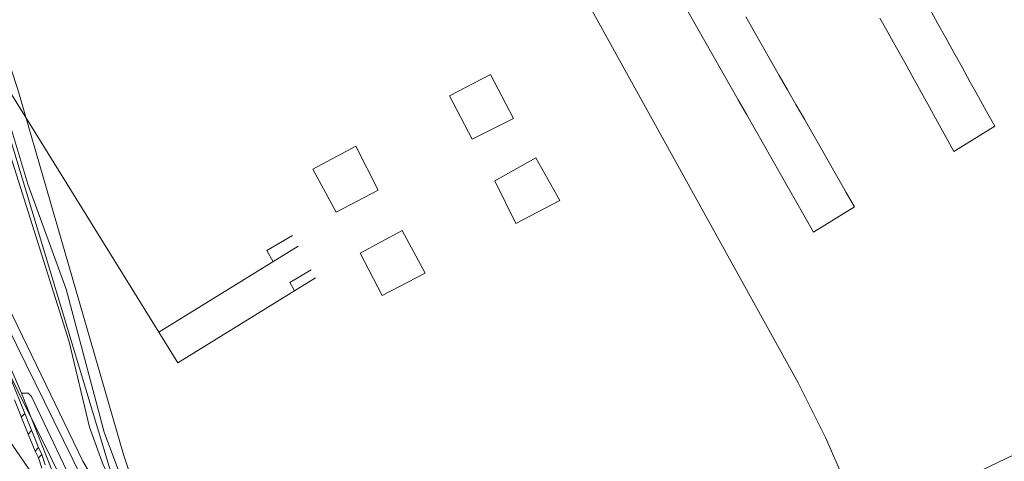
# Model space of a CAD drawing. Header units: metres. Extents: x 92810 to 93633, y 464687 to 465459.
# Tile 312 of 325: x 93518 to 93539, y 465253 to 465263. Entities that reach past the tile are written whole.
import ezdxf
from ezdxf.lldxf.tags import DXFTag

# ---------------------------------------------------------------- set-up
doc = ezdxf.new("R2010")
doc.units = ezdxf.units.M
for name, color, linetype, lineweight, transparency in [('B-OI-KL-DATA_KPN-G', 90, 'SI_B_DATA_KPN', 18, 0.4), ('B-OI-KL-DATA_LIANDER-G', 90, 'SI_B_DATA_LIANDER', 18, 0.4), ('B-OI-KL-ET_HS_LIANDER-G', 10, 'SI_B_ET_HS_LIANDON', 18, 0.4), ('B-OI-KL-ET_LS_LIANDER-G', 190, 'SI_B_ET_LS_LIANDER', 18, 0.4), ('B-OI-KL-ET_MS_LIANDER-G', 130, 'SI_B_ET_MS_LIANDER', 18, 0.4), ('B-WE-KL-DATA-G', 90, 'KL-DATA-N', 18, 0.4), ('B-WE-KL-ET_LS-G', 190, 'KL-LS-N', 18, 0.4)]:
    doc.layers.add(name, color=color, linetype=linetype, lineweight=lineweight, transparency=transparency)
doc.styles.get("Standard").update_dxf_attribs({"font": 'isocp.shx'})
tags = doc.linetypes.add('KL-DATA-N', pattern='A,4,-1,[101,NLCS.SHX,S=0.5,R=0,X=0,Y=0],-1,4,-1,["D",Standard,S=1,R=0,X=-0.25,Y=-0.5],-1.5', length=12.5).pattern_tags.tags
tags[18] = DXFTag(74, 10)
tags = doc.linetypes.add('KL-LS-N', pattern='A,4,-1,[103,NLCS.SHX,S=0.75,R=0,X=0,Y=0],-1,4,-1,["L",Standard,S=1,R=0,X=0,Y=-0.5],-2', length=13).pattern_tags.tags
tags[18] = DXFTag(74, 10)
doc.linetypes.add('SI_B_DATA_KPN', pattern='A,5,-2,["KPN",Standard,S=1.5,R=0,X=-0.51,Y=-0.75],-8', length=15)
doc.linetypes.add('SI_B_DATA_LIANDER', pattern='A,5,-2,["LI-DATA",Standard,S=1.5,R=0,X=-0.51,Y=-0.75],-11', length=18)
doc.linetypes.add('SI_B_ET_HS_LIANDON', pattern='A,5,-2,["LI-HS",Standard,S=1.5,R=0,X=-0.51,Y=-0.75],-10', length=17)
doc.linetypes.add('SI_B_ET_LS_LIANDER', pattern='A,5,-2,["LI-LS",Standard,S=1.5,R=0,X=-0.51,Y=-0.75],-10', length=17)
doc.linetypes.add('SI_B_ET_MS_LIANDER', pattern='A,5,-2,["LI-MS",Standard,S=1.5,R=0,X=-0.51,Y=-0.75],-10', length=17)

msp = doc.modelspace()

# ---------------------------------------------------------------- linework, layer by layer
at = {"layer": 'B-OI-KL-DATA_KPN-G', "flags": 128}
msp.add_lwpolyline([(93508.893, 465267.179), (93509.75, 465265.393), (93510.036, 465264.964), (93518.75, 465252.321), (93519.679, 465250.821), (93520.464, 465249.607), (93520.607, 465249.25), (93520.607, 465249.107)], dxfattribs=at)
at = {"layer": 'B-OI-KL-DATA_LIANDER-G', "flags": 128}
for points in [[(93501.679, 465287.107), (93501.893, 465287.107), (93502.036, 465286.964), (93503.107, 465285.75), (93503.893, 465284.25), (93504.25, 465283.75), (93510.25, 465274.393), (93514.679, 465267.536), (93515.25, 465266.464), (93515.821, 465265.679), (93516.607, 465264.464), (93516.821, 465263.75), (93516.964, 465263.536), (93517.607, 465262.036), (93517.893, 465261.179), (93520.107, 465253.536), (93520.536, 465252.25), (93521.393, 465249.964), (93521.607, 465249.607), (93521.964, 465248.75)], [(93505.536, 465280.75), (93508.679, 465275.964), (93509.821, 465274.107), (93515.25, 465265.75), (93515.75, 465264.893), (93516.75, 465262.893), (93518.964, 465255.893), (93519.393, 465254.107), (93519.679, 465253.321), (93519.893, 465252.893), (93519.893, 465252.75), (93519.821, 465252.679)], [(93515.821, 465260.107), (93515.964, 465260.107), (93516.036, 465260.036), (93519.25, 465253.393), (93519.679, 465252.679), (93519.821, 465252.679)], [(93515.893, 465259.607), (93517.964, 465254.821)], [(93517.964, 465254.821), (93518.107, 465254.821), (93518.179, 465254.75), (93520.179, 465250.536), (93520.536, 465249.964), (93520.964, 465249.179), (93521.179, 465249.179)], [(93517.964, 465254.821), (93520.25, 465249.036), (93522.179, 465245.464)]]:
    msp.add_lwpolyline(points, dxfattribs=at)
at = {"layer": 'B-OI-KL-ET_HS_LIANDER-G', "flags": 128}
for points in [[(93505.679, 465275.536), (93505.679, 465274.964), (93505.75, 465274.893), (93507.607, 465273.25), (93508.179, 465272.607), (93514.464, 465261.75), (93515.036, 465260.607), (93520.393, 465249.821), (93521.179, 465248.393), (93522.036, 465246.893), (93522.679, 465246.107)], [(93505.893, 465275.536), (93505.893, 465275.393), (93507.321, 465274.036), (93508.107, 465273.393), (93508.536, 465272.893), (93514.464, 465262.536), (93515.679, 465260.25), (93520.821, 465249.821), (93521.393, 465248.821), (93522.964, 465246.25)]]:
    msp.add_lwpolyline(points, dxfattribs=at)
at = {"layer": 'B-OI-KL-ET_LS_LIANDER-G'}
for p, q in [((93525.464, 465270.893), (93534.25, 465255.036)), ((93534.25, 465255.036), (93534.821, 465253.893)), ((93534.821, 465253.893), (93541.464, 465238.893))]:
    msp.add_line(p, q, dxfattribs=at)
at = {"layer": 'B-OI-KL-ET_MS_LIANDER-G'}
for p, q in [((93517.75, 465255.107), (93518.036, 465254.393)), ((93517.821, 465254.679), (93518.107, 465253.964)), ((93518.036, 465254.393), (93518.321, 465253.679))]:
    msp.add_line(p, q, dxfattribs=at)
at = {"layer": 'B-OI-KL-ET_MS_LIANDER-G', "flags": 128}
for points in [[(93504.536, 465282.536), (93504.893, 465282.179), (93506.036, 465280.321), (93515.321, 465265.893), (93515.964, 465264.75), (93516.964, 465262.607), (93517.179, 465261.964), (93520.179, 465252.036), (93521.679, 465248.536), (93521.679, 465248.25)], [(93544.607, 465256.25), (93543.321, 465255.75), (93541.607, 465254.893), (93535.964, 465252.179), (93535.964, 465251.893)], [(93518.036, 465254.393), (93517.964, 465254.321)], [(93518.179, 465254.036), (93518.107, 465253.964)], [(93518.107, 465253.964), (93518.25, 465253.607)], [(93518.321, 465253.679), (93518.25, 465253.607)], [(93518.321, 465253.679), (93518.393, 465253.536)], [(93518.25, 465253.607), (93518.321, 465253.464)], [(93518.393, 465253.536), (93518.321, 465253.464)], [(93518.321, 465253.464), (93518.393, 465253.25)], [(93518.393, 465253.536), (93518.464, 465253.321)]]:
    msp.add_lwpolyline(points, dxfattribs=at)
at = {"layer": 'B-WE-KL-DATA-G'}
msp.add_lwpolyline([(93516.7, 465263.4), (93517.1, 465262.6), (93517.4, 465261.5), (93518.1, 465259.2), (93518.9, 465257), (93519.7, 465254), (93520, 465253.2), (93520.4, 465252), (93520.6, 465251.3), (93521.4, 465249.5), (93521.8, 465248.5), (93522.8, 465246.2), (93524, 465243.2), (93526.2, 465238), (93526.5, 465237.3), (93527.8, 465233.2)], dxfattribs=at)
at = {"layer": 'B-WE-KL-ET_LS-G'}
for points in [[(93501.417, 465286.837), (93514.677, 465266.05), (93521.246, 465255.458)], [(93533.154, 465262.702), (93533.329, 465262.396), (93533.504, 465262.09), (93533.679, 465261.783), (93533.854, 465261.477), (93534.029, 465261.171), (93534.204, 465260.864), (93534.379, 465260.558), (93534.554, 465260.252), (93534.729, 465259.945), (93534.904, 465259.639), (93535.079, 465259.333), (93535.254, 465259.026), (93535.429, 465258.72), (93534.574, 465258.19), (93534.398, 465258.498), (93534.223, 465258.806), (93534.047, 465259.114), (93533.872, 465259.422), (93533.696, 465259.729), (93533.521, 465260.037), (93533.345, 465260.345), (93533.17, 465260.653), (93532.994, 465260.961), (93532.819, 465261.269), (93532.643, 465261.577), (93532.468, 465261.885), (93532.292, 465262.193), (93532.117, 465262.5), (93531.942, 465262.808)], [(93537, 465262.877), (93537.172, 465262.569), (93537.344, 465262.262), (93537.516, 465261.954), (93537.688, 465261.646), (93537.859, 465261.338), (93538.03, 465261.029), (93538.2, 465260.721), (93538.37, 465260.412), (93537.513, 465259.879), (93537.342, 465260.191), (93537.171, 465260.502), (93537, 465260.814), (93536.828, 465261.125), (93536.656, 465261.436), (93536.483, 465261.746), (93536.31, 465262.057), (93536.137, 465262.367), (93535.963, 465262.677)], [(93527.412, 465260.138), (93528.282, 465260.57), (93527.801, 465261.496), (93526.941, 465261.045), (93527.412, 465260.138)], [(93524.567, 465258.608), (93525.444, 465259.073), (93524.978, 465259.995), (93524.074, 465259.515), (93524.567, 465258.608)], [(93528.333, 465258.373), (93529.251, 465258.857), (93528.75, 465259.751), (93527.89, 465259.266), (93528.333, 465258.373)], [(93525.529, 465256.867), (93526.43, 465257.332), (93525.944, 465258.228), (93525.064, 465257.755), (93525.529, 465256.867)], [(93523.645, 465258.123), (93523.111, 465257.811), (93523.243, 465257.574)], [(93523.769, 465257.898), (93520.848, 465256.099)], [(93524.042, 465257.4), (93523.594, 465257.138), (93523.691, 465256.964)], [(93524.132, 465257.235), (93521.246, 465255.458)]]:
    msp.add_lwpolyline(points, dxfattribs=at)

doc.saveas('drawing.dxf')
